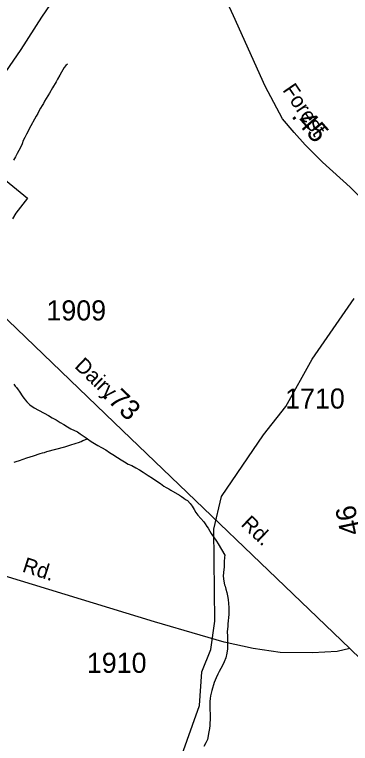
# Model space of a CAD drawing. Extents: x 2206922 to 2357709, y 510027 to 673830.
# Drawn here: x 2311385 to 2313478, y 574994 to 579534 of the extents above; entities that cross this region are included whole.
import ezdxf

# ---------------------------------------------------------------- set-up
doc = ezdxf.new("R2010")
doc.units = 0
for name, color, linetype in [('Exist Hydrographic Misc Water Feature', 7, 'Continuous'), ('Exist Road Non-System Type 51', 7, 'Continuous'), ('Exist Road Secondary Mileage Hundredths English Label', 7, 'Continuous'), ('Exist Road Secondary Type 41 Attributed', 7, 'Continuous'), ('Exist Road Secondary Type 51 Attributed', 7, 'Continuous'), ('Exist Road Secondary Type 51 Label', 7, 'Continuous'), ('Exist Road Secondary Type 51 Number Label', 7, 'Continuous')]:
    doc.layers.add(name, color=color, linetype=linetype)

msp = doc.modelspace()

# ---------------------------------------------------------------- linework, layer by layer
at = {"layer": 'Exist Hydrographic Misc Water Feature'}
for points in [[(2311714.3, 579224.8), (2311704.5, 579217), (2311694.2, 579204.7), (2311686.6, 579188.8), (2311678.7, 579174.6), (2311667.2, 579156.5), (2311653.4, 579132.2), (2311643.6, 579114.2), (2311621.9, 579078.2), (2311602.2, 579043.8), (2311572.8, 578995.5), (2311565.1, 578979.6), (2311557.1, 578967.5), (2311547.2, 578951.5), (2311537.4, 578933.1), (2311529.6, 578917.2), (2311519.7, 578900.9), (2311476.9, 578822.6), (2311467, 578804.6), (2311458.8, 578788.4), (2311449.2, 578768.4), (2311439.8, 578750.3), (2311431.8, 578728.4), (2311421.7, 578706), (2311412.3, 578687.9), (2311400.6, 578667.8), (2311390.8, 578647.8), (2311378.7, 578627.8)], [(2311306.1, 578521.1), (2311465.4, 578390.8), (2311394.2, 578296.1), (2311372.9, 578262)], [(2312387.3, 573047.9), (2312307.3, 573477.8), (2312297.3, 573677.6), (2312261.2, 573935.4), (2312256.3, 574394.6), (2312296.3, 574553.7), (2312538.2, 575229.7), (2312553.2, 575440.3), (2312609.2, 575580.4), (2312632.3, 575755.2), (2312626.2, 576329.2), (2312674.2, 576531.4), (2312937.3, 576916.1), (2313076.3, 577092.4), (2313239.3, 577387.7), (2313502.2, 577765.9)], [(2311381.7, 577232.3), (2311389.9, 577220.5), (2311397.7, 577210.8), (2311408.2, 577196.6), (2311414.1, 577188.9), (2311422.3, 577175.1), (2311428.5, 577165.2), (2311436.7, 577153), (2311444.7, 577143.3)], [(2311444.7, 577143.3), (2311451, 577135.1), (2311462.7, 577121.5), (2311481.2, 577103.8), (2311507.6, 577084), (2311595.8, 577037), (2311619.8, 577023.3), (2311644.4, 577009.4), (2311670.2, 576993.8), (2311692.6, 576979.9), (2311714.5, 576966.1), (2311736.9, 576954.6), (2311776.9, 576934.7), (2311793.1, 576923), (2311825.3, 576901.5), (2311839.4, 576891.7)], [(2311383, 576746.7), (2311395.3, 576750.9), (2311415, 576756.9), (2311462.7, 576773.6), (2311502.5, 576785.9), (2311544.5, 576800.6), (2311558.5, 576804.6), (2311572.2, 576806.6), (2311586.2, 576813), (2311698.1, 576842), (2311717.8, 576848.3), (2311729.5, 576852.3), (2311769.5, 576864.9), (2311783.2, 576868.9), (2311801.3, 576875.1), (2311811.7, 576881.2), (2311839.4, 576891.7)], [(2311839.4, 576891.7), (2311863.6, 576875.9), (2311883.3, 576862), (2311903.8, 576850.3), (2311928, 576836.6), (2311954.2, 576822.9), (2311977.8, 576807.2), (2311998.1, 576793.6), (2312026.6, 576775.5), (2312048.8, 576760), (2312070.5, 576748.2), (2312092.9, 576734.3), (2312115, 576724.5), (2312141.3, 576710.8), (2312163.2, 576699.4), (2312187.2, 576683.6), (2312217.5, 576663.6), (2312244, 576645.9), (2312271.7, 576628.3), (2312294, 576612.8), (2312316.2, 576596.9), (2312330.5, 576589), (2312346.1, 576581), (2312358.6, 576571.4), (2312412.7, 576539.8), (2312424.8, 576532.3), (2312440.8, 576522.1), (2312451.1, 576514.5), (2312463, 576506.6), (2312479.2, 576488.8), (2312491.3, 576472.8), (2312503.8, 576451), (2312515.7, 576433), (2312528.2, 576415.3), (2312564.5, 576373.8), (2312572.3, 576361.6), (2312582.9, 576345.9), (2312591.1, 576334.1), (2312603, 576316.1), (2312611.2, 576302.3), (2312643.8, 576254.8), (2312653.9, 576236.6), (2312694.7, 576167.2)], [(2312694.7, 576167.2), (2312692.6, 576155.3), (2312691, 576125.2), (2312691.6, 576095.1), (2312687.7, 576059.2), (2312685.9, 576035.1), (2312688.5, 576005.1), (2312692.4, 575983), (2312696.9, 575973.5), (2312701, 575955.4), (2312707, 575935.4), (2312711.1, 575913.3), (2312715.6, 575891.6), (2312719.9, 575841.5), (2312720.3, 575817.9), (2312720.7, 575797.5), (2312718.5, 575779.6), (2312717, 575757.5), (2312715.2, 575739.5), (2312713.6, 575721.6), (2312711.7, 575707.7), (2312709.4, 575689.7), (2312712.1, 575661.7), (2312712.3, 575639.8), (2312712.7, 575611.8), (2312711.1, 575583.7), (2312707.2, 575555.8), (2312701.2, 575527.5), (2312691.8, 575503.4), (2312680.1, 575479.2), (2312660.4, 575443.2), (2312652.6, 575424.9), (2312641, 575403.2), (2312629.3, 575372.9), (2312613.5, 575324.6), (2312610.2, 575306.9), (2312606.1, 575290.8), (2312604.3, 575274.5), (2312602.2, 575254.5), (2312602.8, 575232.6), (2312602.8, 575204.6), (2312603.2, 575178.5), (2312603.2, 575158.7), (2312601.8, 575106.6), (2312600.2, 575086.6), (2312596.5, 575066.8), (2312587.2, 575018.7), (2312577.2, 574998.8), (2312565.5, 574974.6)]]:
    msp.add_lwpolyline(points, dxfattribs=at)
at = {"layer": 'Exist Road Non-System Type 51'}
msp.add_lwpolyline([(2310680.6, 578266), (2311020.9, 578751), (2311277.9, 579103.8), (2311427.3, 579316.9), (2311554.6, 579517.8), (2311736.2, 579783)], dxfattribs=at)
at = {"layer": 'Exist Road Secondary Type 41 Attributed'}
msp.add_lwpolyline([(2313473.5, 575585), (2313396.4, 575567.4), (2313241.2, 575558.6), (2313040.8, 575561.3), (2312871.3, 575586.1), (2312691.8, 575624.7), (2312542.1, 575667.8), (2312257.2, 575752), (2311041, 576122.6), (2309511.3, 576610.1)], dxfattribs=at)
at = {"layer": 'Exist Road Secondary Type 51 Attributed'}
for points in [[(2313977, 577978.6), (2313716.2, 578221.6), (2313475.5, 578458), (2313305, 578615.2), (2313195.8, 578722.3), (2313126.7, 578800.3), (2313055.4, 578885), (2312947.3, 579089.1), (2312749, 579526.1), (2312579.6, 579896.3), (2312530.6, 579961), (2312481.5, 580018.9)], [(2313473.5, 575585), (2312006.3, 576992.8), (2310680.6, 578266)], [(2314069.6, 575024.6), (2314011.3, 575068.2), (2313873.1, 575201.2), (2313691.1, 575375.9), (2313473.5, 575585)]]:
    msp.add_lwpolyline(points, dxfattribs=at)

# ---------------------------------------------------------------- texts
at = {"layer": 'Exist Road Secondary Mileage Hundredths English Label'}
for s, rotation, p in [('.45', 311.3847, (2313105.9, 578899.8)), ('.73', 316.4938, (2311927.8, 577156.5)), ('.46', 101.7642, (2313551.3, 576258.2))]:
    msp.add_text(s, height=125, rotation=rotation, dxfattribs=at).set_placement(p)
at = {"layer": 'Exist Road Secondary Type 51 Label'}
for s, rotation, p in [('Forest', 304.537, (2313051.6, 579063.6)), ('Dairy', 316.4938, (2311753.6, 577338.3)), ('Rd.', 316.4938, (2312790.5, 576354.2)), ('Rd.', 342.1216, (2311427.8, 576065.6))]:
    msp.add_text(s, height=95, rotation=rotation, dxfattribs=at).set_placement(p)
at = {"layer": 'Exist Road Secondary Type 51 Number Label'}
for s, p in [('1909', (2311583.9, 577629.1)), ('1710', (2313071.2, 577080)), ('1910', (2311835.9, 575434))]:
    msp.add_text(s, height=125, dxfattribs=at).set_placement(p)

doc.saveas('drawing.dxf')
